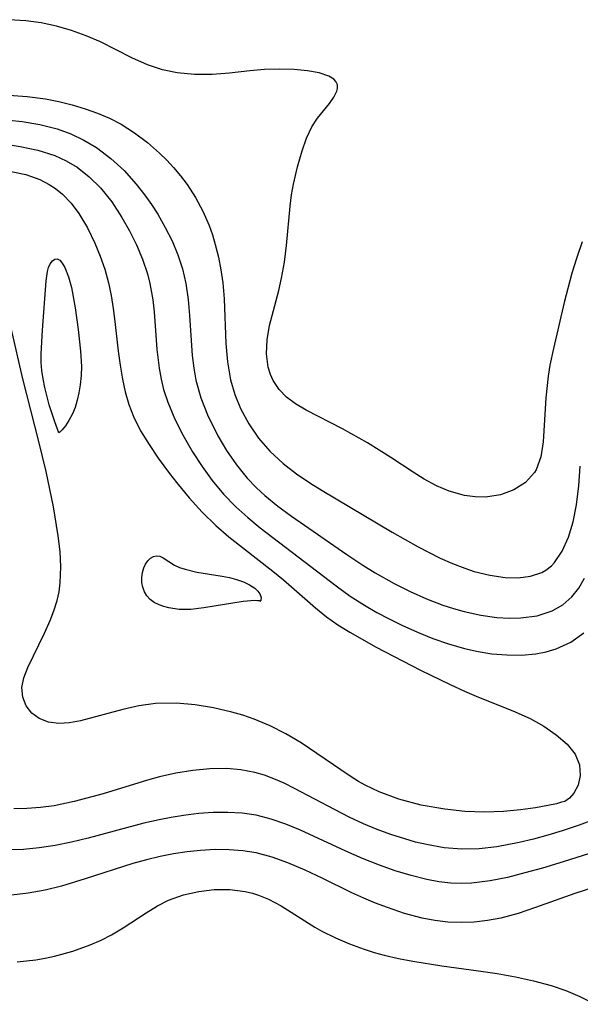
# Model space of a CAD drawing. Header units: metres. Extents: x 1073367 to 1082519, y 1569854 to 1574957.
# Tile 809 of 1056: x 1081465 to 1081520, y 1571732 to 1571830. Entities that reach past the tile are written whole.
import ezdxf

# ---------------------------------------------------------------- set-up
doc = ezdxf.new("R2010")
doc.units = ezdxf.units.M
doc.layers.add('CGG_CurvaNivelLidar_v1', color=253, linetype='Continuous', lineweight=30)

msp = doc.modelspace()

# ---------------------------------------------------------------- linework, layer by layer
at = {"layer": 'CGG_CurvaNivelLidar_v1'}
for p, q in [((1081465.222, 1571829.55, 76), (1081463.548, 1571829.6614, 76)), ((1081466.754, 1571829.3352, 76), (1081465.222, 1571829.55, 76)), ((1081468.268, 1571829.0134, 76), (1081466.754, 1571829.3352, 76)), ((1081469.7632, 1571828.5822, 76), (1081468.268, 1571829.0134, 76)), ((1081471.2223, 1571828.0557, 76), (1081469.7632, 1571828.5822, 76)), ((1081472.637, 1571827.4456, 76), (1081471.2223, 1571828.0557, 76)), ((1081475.7618, 1571825.8726, 76), (1081472.637, 1571827.4456, 76)), ((1081477.3339, 1571825.1727, 76), (1081475.7618, 1571825.8726, 76)), ((1081478.8234, 1571824.6801, 76), (1081477.3339, 1571825.1727, 76)), ((1081480.264, 1571824.3636, 76), (1081478.8234, 1571824.6801, 76)), ((1081487.5067, 1571824.5662, 76), (1081485.4799, 1571824.3289, 76)), ((1081488.9486, 1571824.6951, 76), (1081487.5067, 1571824.5662, 76)), ((1081490.4651, 1571824.7437, 76), (1081488.9486, 1571824.6951, 76)), ((1081491.9018, 1571824.7054, 76), (1081490.4651, 1571824.7437, 76)), ((1081493.2292, 1571824.5818, 76), (1081491.9018, 1571824.7054, 76)), ((1081494.3962, 1571824.3652, 76), (1081493.2292, 1571824.5818, 76)), ((1081481.9924, 1571824.193, 76), (1081480.264, 1571824.3636, 76)), ((1081483.7396, 1571824.1975, 76), (1081481.9924, 1571824.193, 76)), ((1081485.4799, 1571824.3289, 76), (1081483.7396, 1571824.1975, 76)), ((1081495.3395, 1571824.041, 76), (1081494.3962, 1571824.3652, 76)), ((1081495.8366, 1571823.7301, 76), (1081495.3395, 1571824.041, 76)), ((1081496.0511, 1571823.5026, 76), (1081495.8366, 1571823.7301, 76)), ((1081496.2075, 1571823.1738, 76), (1081496.0511, 1571823.5026, 76)), ((1081496.1529, 1571822.5329, 76), (1081496.2223, 1571822.8127, 76)), ((1081496.2223, 1571822.8127, 76), (1081496.2075, 1571823.1738, 76)), ((1081463.5185, 1571822.1459, 75.5), (1081465.3525, 1571822.0108, 75.5)), ((1081465.3525, 1571822.0108, 75.5), (1081467.1632, 1571821.7778, 75.5)), ((1081467.1632, 1571821.7778, 75.5), (1081468.4879, 1571821.5292, 75.5)), ((1081495.401, 1571821.3107, 76), (1081495.8559, 1571821.9423, 76)), ((1081495.8559, 1571821.9423, 76), (1081496.1529, 1571822.5329, 76)), ((1081468.4879, 1571821.5292, 75.5), (1081469.8229, 1571821.1993, 75.5)), ((1081469.8229, 1571821.1993, 75.5), (1081471.1303, 1571820.8013, 75.5)), ((1081471.1303, 1571820.8013, 75.5), (1081472.357, 1571820.3605, 75.5)), ((1081494.2238, 1571819.851, 76), (1081495.401, 1571821.3107, 76)), ((1081463.5729, 1571819.6673, 75), (1081464.8692, 1571819.5292, 75)), ((1081472.357, 1571820.3605, 75.5), (1081473.5469, 1571819.8539, 75.5)), ((1081473.5469, 1571819.8539, 75.5), (1081474.6897, 1571819.2677, 75.5)), ((1081493.6556, 1571818.9822, 76), (1081494.2238, 1571819.851, 76)), ((1081464.8692, 1571819.5292, 75), (1081466.6229, 1571819.2309, 75)), ((1081466.6229, 1571819.2309, 75), (1081468.326, 1571818.7859, 75)), ((1081468.326, 1571818.7859, 75), (1081469.6868, 1571818.2869, 75)), ((1081474.6897, 1571819.2677, 75.5), (1081476.0377, 1571818.411, 75.5)), ((1081493.1304, 1571817.8684, 76), (1081493.6556, 1571818.9822, 76)), ((1081469.6868, 1571818.2869, 75), (1081470.9919, 1571817.6706, 75)), ((1081476.0377, 1571818.411, 75.5), (1081477.3079, 1571817.4404, 75.5)), ((1081492.686, 1571816.6192, 76), (1081493.1304, 1571817.8684, 76)), ((1081463.6669, 1571817.1933, 74.5), (1081464.659, 1571817.0569, 74.5)), ((1081464.659, 1571817.0569, 74.5), (1081466.4248, 1571816.6885, 74.5)), ((1081470.9919, 1571817.6706, 75), (1081472.2313, 1571816.9373, 75)), ((1081472.2313, 1571816.9373, 75), (1081473.6681, 1571815.8636, 75)), ((1081477.3079, 1571817.4404, 75.5), (1081478.5102, 1571816.3854, 75.5)), ((1081466.4248, 1571816.6885, 74.5), (1081468.1104, 1571816.139, 74.5)), ((1081468.1104, 1571816.139, 74.5), (1081469.2428, 1571815.6174, 74.5)), ((1081473.6681, 1571815.8636, 75), (1081474.9927, 1571814.6394, 75)), ((1081478.5102, 1571816.3854, 75.5), (1081479.2282, 1571815.6912, 75.5)), ((1081492.2186, 1571815.0125, 76), (1081492.686, 1571816.6192, 76)), ((1081469.2428, 1571815.6174, 74.5), (1081470.3089, 1571814.9829, 74.5)), ((1081470.3089, 1571814.9829, 74.5), (1081471.5307, 1571814.0376, 74.5)), ((1081479.2282, 1571815.6912, 75.5), (1081479.9123, 1571814.9646, 75.5)), ((1081479.9123, 1571814.9646, 75.5), (1081480.6041, 1571814.136, 75.5)), ((1081491.8341, 1571813.3028, 76), (1081492.2186, 1571815.0125, 76)), ((1081463.7496, 1571814.5696, 74), (1081465.2194, 1571814.2405, 74)), ((1081465.2194, 1571814.2405, 74), (1081466.6159, 1571813.7439, 74)), ((1081471.5307, 1571814.0376, 74.5), (1081472.6342, 1571812.942, 74.5)), ((1081474.9927, 1571814.6394, 75), (1081476.2063, 1571813.2916, 75)), ((1081480.6041, 1571814.136, 75.5), (1081481.2481, 1571813.2659, 75.5)), ((1081466.6159, 1571813.7439, 74), (1081467.5449, 1571813.2726, 74)), ((1081467.5449, 1571813.2726, 74), (1081468.1643, 1571812.8689, 74)), ((1081468.1643, 1571812.8689, 74), (1081468.8786, 1571812.2868, 74)), ((1081472.6342, 1571812.942, 74.5), (1081473.7669, 1571811.5189, 74.5)), ((1081476.2063, 1571813.2916, 75), (1081477.051, 1571812.2004, 75)), ((1081481.2481, 1571813.2659, 75.5), (1081482.0823, 1571811.9706, 75.5)), ((1081491.6536, 1571812.2175, 76), (1081491.8341, 1571813.3028, 76)), ((1081468.8786, 1571812.2868, 74), (1081469.7322, 1571811.3897, 74)), ((1081477.051, 1571812.2004, 75), (1081477.709, 1571811.2623, 75)), ((1081482.0823, 1571811.9706, 75.5), (1081482.8166, 1571810.6122, 75.5)), ((1081491.5114, 1571811.1125, 76), (1081491.6536, 1571812.2175, 76)), ((1081469.7322, 1571811.3897, 74), (1081470.4897, 1571810.3759, 74)), ((1081473.7669, 1571811.5189, 74.5), (1081474.7755, 1571809.9764, 74.5)), ((1081477.709, 1571811.2623, 75), (1081478.331, 1571810.299, 75)), ((1081491.1415, 1571807.1782, 76), (1081491.5114, 1571811.1125, 76)), ((1081470.4897, 1571810.3759, 74), (1081471.3385, 1571808.9496, 74)), ((1081474.7755, 1571809.9764, 74.5), (1081475.5348, 1571808.6373, 74.5)), ((1081478.331, 1571810.299, 75), (1081479.0914, 1571808.996, 75)), ((1081482.8166, 1571810.6122, 75.5), (1081483.4374, 1571809.1947, 75.5)), ((1081471.3385, 1571808.9496, 74), (1081472.0796, 1571807.4167, 74)), ((1081479.0914, 1571808.996, 75), (1081479.7707, 1571807.6552, 75)), ((1081483.4374, 1571809.1947, 75.5), (1081483.7686, 1571808.2585, 75.5)), ((1081475.5348, 1571808.6373, 74.5), (1081476.2197, 1571807.255, 74.5)), ((1081483.7686, 1571808.2585, 75.5), (1081484.0544, 1571807.3033, 75.5)), ((1081472.0796, 1571807.4167, 74), (1081472.6053, 1571806.1389, 74)), ((1081476.2197, 1571807.255, 74.5), (1081476.8162, 1571805.835, 74.5)), ((1081479.7707, 1571807.6552, 75), (1081480.3486, 1571806.2735, 75)), ((1081484.0544, 1571807.3033, 75.5), (1081484.3683, 1571806.041, 75.5)), ((1081490.9344, 1571805.5383, 76), (1081491.1415, 1571807.1782, 76)), ((1081520.5334, 1571807.5551, 76), (1081520.0059, 1571806.0012, 76)), ((1081472.6053, 1571806.1389, 74), (1081473.0652, 1571804.8217, 74)), ((1081480.3486, 1571806.2735, 75), (1081480.8024, 1571804.8579, 75)), ((1081484.3683, 1571806.041, 75.5), (1081484.6183, 1571804.7597, 75.5)), ((1081520.0059, 1571806.0012, 76), (1081519.5279, 1571804.4247, 76)), ((1081467.3695, 1571804.5898, 73.5), (1081467.474, 1571804.9856, 73.5)), ((1081467.474, 1571804.9856, 73.5), (1081467.6445, 1571805.3661, 73.5)), ((1081467.6445, 1571805.3661, 73.5), (1081467.856, 1571805.655, 73.5)), ((1081467.856, 1571805.655, 73.5), (1081468.0905, 1571805.8325, 73.5)), ((1081468.0905, 1571805.8325, 73.5), (1081468.3316, 1571805.8718, 73.5)), ((1081468.3316, 1571805.8718, 73.5), (1081468.5934, 1571805.7277, 73.5)), ((1081468.5934, 1571805.7277, 73.5), (1081468.8435, 1571805.4207, 73.5)), ((1081468.8435, 1571805.4207, 73.5), (1081469.0815, 1571804.993, 73.5)), ((1081469.0815, 1571804.993, 73.5), (1081469.4569, 1571804.0688, 73.5)), ((1081476.8162, 1571805.835, 74.5), (1081477.3046, 1571804.3796, 74.5)), ((1081490.6512, 1571803.9288, 76), (1081490.9344, 1571805.5383, 76)), ((1081467.2501, 1571803.6681, 73.5), (1081467.3695, 1571804.5898, 73.5)), ((1081469.4569, 1571804.0688, 73.5), (1081469.7462, 1571803.0187, 73.5)), ((1081473.0652, 1571804.8217, 74), (1081473.4448, 1571803.4686, 74)), ((1081477.3046, 1571804.3796, 74.5), (1081477.5556, 1571803.3976, 74.5)), ((1081480.8024, 1571804.8579, 75), (1081481.134, 1571803.407, 75)), ((1081484.6183, 1571804.7597, 75.5), (1081484.8011, 1571803.4639, 75.5)), ((1081519.5279, 1571804.4247, 76), (1081518.7622, 1571801.5201, 76)), ((1081466.8685, 1571798.7685, 73.5), (1081467.2501, 1571803.6681, 73.5)), ((1081469.7462, 1571803.0187, 73.5), (1081470.1153, 1571800.9844, 73.5)), ((1081473.4448, 1571803.4686, 74), (1081473.7133, 1571802.1996, 74)), ((1081477.5556, 1571803.3976, 74.5), (1081477.8341, 1571801.7845, 74.5)), ((1081481.134, 1571803.407, 75), (1081481.3621, 1571801.8178, 75)), ((1081484.8011, 1571803.4639, 75.5), (1081484.9346, 1571801.867, 75.5)), ((1081490.3744, 1571802.7235, 76), (1081490.6512, 1571803.9288, 76)), ((1081473.7133, 1571802.1996, 74), (1081473.9202, 1571800.9106, 74)), ((1081489.436, 1571799.2214, 76), (1081490.3744, 1571802.7235, 76)), ((1081477.8341, 1571801.7845, 74.5), (1081477.9664, 1571800.5838, 74.5)), ((1081481.3621, 1571801.8178, 75), (1081481.5008, 1571800.2101, 75)), ((1081484.9346, 1571801.867, 75.5), (1081485.1094, 1571797.4321, 75.5)), ((1081518.7622, 1571801.5201, 76), (1081517.6843, 1571796.9525, 76)), ((1081470.1153, 1571800.9844, 73.5), (1081470.4249, 1571798.8304, 73.5)), ((1081473.9202, 1571800.9106, 74), (1081474.0842, 1571799.6094, 74)), ((1081477.9664, 1571800.5838, 74.5), (1081478.2462, 1571796.8366, 74.5)), ((1081481.5008, 1571800.2101, 75), (1081481.7721, 1571796.2297, 75)), ((1081474.0842, 1571799.6094, 74), (1081474.4029, 1571796.6707, 74)), ((1081489.2057, 1571797.7997, 76), (1081489.436, 1571799.2214, 76)), ((1081464.9212, 1571793.9159, 74), (1081463.7588, 1571798.9588, 74)), ((1081466.7328, 1571796.3921, 73.5), (1081466.8685, 1571798.7685, 73.5)), ((1081470.4249, 1571798.8304, 73.5), (1081470.6656, 1571796.6584, 73.5)), ((1081485.1094, 1571797.4321, 75.5), (1081485.2623, 1571795.598, 75.5)), ((1081489.1559, 1571796.4085, 76), (1081489.2057, 1571797.7997, 76)), ((1081466.7467, 1571795.5517, 73.5), (1081466.7328, 1571796.3921, 73.5)), ((1081470.6656, 1571796.6584, 73.5), (1081470.7461, 1571795.1395, 73.5)), ((1081474.4029, 1571796.6707, 74), (1081474.5853, 1571795.2743, 74)), ((1081478.2462, 1571796.8366, 74.5), (1081478.4624, 1571794.9827, 74.5)), ((1081481.7721, 1571796.2297, 75), (1081481.9207, 1571794.9966, 75)), ((1081489.323, 1571795.0818, 76), (1081489.1559, 1571796.4085, 76)), ((1081517.6843, 1571796.9525, 76), (1081517.3335, 1571795.2794, 76)), ((1081466.8152, 1571794.758, 73.5), (1081466.7467, 1571795.5517, 73.5)), ((1081470.7461, 1571795.1395, 73.5), (1081470.7127, 1571794.2533, 73.5)), ((1081474.5853, 1571795.2743, 74), (1081474.8161, 1571793.897, 74)), ((1081485.2623, 1571795.598, 75.5), (1081485.5699, 1571793.8139, 75.5)), ((1081517.3335, 1571795.2794, 76), (1081517.159, 1571794.194, 76)), ((1081466.9346, 1571793.9173, 73.5), (1081466.8152, 1571794.758, 73.5)), ((1081470.7127, 1571794.2533, 73.5), (1081470.6156, 1571793.3092, 73.5)), ((1081478.4624, 1571794.9827, 74.5), (1081478.666, 1571793.8807, 74.5)), ((1081481.9207, 1571794.9966, 75), (1081482.1401, 1571793.7809, 75)), ((1081489.5406, 1571794.3506, 76), (1081489.323, 1571795.0818, 76)), ((1081489.8033, 1571793.7646, 76), (1081489.5406, 1571794.3506, 76)), ((1081517.159, 1571794.194, 76), (1081516.9325, 1571792.0178, 76)), ((1081466.5285, 1571787.6746, 74), (1081464.9212, 1571793.9159, 74)), ((1081467.1008, 1571793.0574, 73.5), (1081466.9346, 1571793.9173, 73.5)), ((1081470.6156, 1571793.3092, 73.5), (1081470.4918, 1571792.5422, 73.5)), ((1081474.8161, 1571793.897, 74), (1081475.0991, 1571792.6165, 74)), ((1081478.666, 1571793.8807, 74.5), (1081478.9259, 1571792.8537, 74.5)), ((1081482.1401, 1571793.7809, 75), (1081482.6218, 1571792.0429, 75)), ((1081485.5699, 1571793.8139, 75.5), (1081486.0014, 1571792.3551, 75.5)), ((1081490.4107, 1571792.8511, 76), (1081489.8033, 1571793.7646, 76)), ((1081467.5531, 1571791.3255, 73.5), (1081467.1008, 1571793.0574, 73.5)), ((1081470.4918, 1571792.5422, 73.5), (1081470.3241, 1571791.7905, 73.5)), ((1081475.0991, 1571792.6165, 74), (1081475.4601, 1571791.3702, 74)), ((1081478.9259, 1571792.8537, 74.5), (1081479.3452, 1571791.6025, 74.5)), ((1081486.0014, 1571792.3551, 75.5), (1081486.5803, 1571790.9514, 75.5)), ((1081491.1511, 1571792.0998, 76), (1081490.4107, 1571792.8511, 76)), ((1081468.092, 1571789.6564, 73.5), (1081467.5531, 1571791.3255, 73.5)), ((1081470.3241, 1571791.7905, 73.5), (1081470.1099, 1571791.0766, 73.5)), ((1081475.4601, 1571791.3702, 74), (1081475.9162, 1571790.1679, 74)), ((1081479.3452, 1571791.6025, 74.5), (1081480.0512, 1571789.9173, 74.5)), ((1081482.6218, 1571792.0429, 75), (1081483.2708, 1571790.3524, 75)), ((1081492.026, 1571791.436, 76), (1081491.1511, 1571792.0998, 76)), ((1081493.0847, 1571790.7931, 76), (1081492.026, 1571791.436, 76)), ((1081516.9325, 1571792.0178, 76), (1081516.6804, 1571787.6345, 76)), ((1081469.8491, 1571790.4222, 73.5), (1081469.506, 1571789.7705, 73.5)), ((1081470.1099, 1571791.0766, 73.5), (1081469.8491, 1571790.4222, 73.5)), ((1081483.2708, 1571790.3524, 75), (1081484.3148, 1571788.2322, 75)), ((1081486.5803, 1571790.9514, 75.5), (1081487.394, 1571789.434, 75.5)), ((1081496.7129, 1571788.9321, 76), (1081493.0847, 1571790.7931, 76)), ((1081468.5, 1571788.5305, 73.5), (1081468.092, 1571789.6564, 73.5)), ((1081469.506, 1571789.7705, 73.5), (1081469.1548, 1571789.2386, 73.5)), ((1081475.9162, 1571790.1679, 74), (1081476.6311, 1571788.7406, 74)), ((1081480.0512, 1571789.9173, 74.5), (1081480.8774, 1571788.2642, 74.5)), ((1081487.394, 1571789.434, 75.5), (1081488.365, 1571788.0106, 75.5)), ((1081468.6089, 1571788.6001, 73.5), (1081468.5, 1571788.5305, 73.5)), ((1081468.8409, 1571788.8427, 73.5), (1081468.6089, 1571788.6001, 73.5)), ((1081469.1548, 1571789.2386, 73.5), (1081468.8409, 1571788.8427, 73.5)), ((1081476.6311, 1571788.7406, 74), (1081477.4721, 1571787.3695, 74)), ((1081499.2, 1571787.5563, 76), (1081496.7129, 1571788.9321, 76)), ((1081467.2555, 1571784.6985, 74), (1081466.5285, 1571787.6746, 74)), ((1081477.4721, 1571787.3695, 74), (1081478.3937, 1571786.0277, 74)), ((1081480.8774, 1571788.2642, 74.5), (1081481.8048, 1571786.6482, 74.5)), ((1081484.3148, 1571788.2322, 75), (1081485.1853, 1571786.771, 75)), ((1081488.365, 1571788.0106, 75.5), (1081489.4955, 1571786.705, 75.5)), ((1081501.5291, 1571786.1064, 76), (1081499.2, 1571787.5563, 76)), ((1081516.6804, 1571787.6345, 76), (1081516.4396, 1571786.1605, 76)), ((1081481.8048, 1571786.6482, 74.5), (1081482.7399, 1571785.2012, 74.5)), ((1081485.1853, 1571786.771, 75), (1081486.154, 1571785.3715, 75)), ((1081489.4955, 1571786.705, 75.5), (1081490.8116, 1571785.5097, 75.5)), ((1081478.3937, 1571786.0277, 74), (1081479.5195, 1571784.4871, 74)), ((1081486.154, 1571785.3715, 75), (1081487.226, 1571784.0498, 75)), ((1081490.8116, 1571785.5097, 75.5), (1081492.1477, 1571784.4796, 75.5)), ((1081503.7378, 1571784.6193, 76), (1081501.5291, 1571786.1064, 76)), ((1081516.4396, 1571786.1605, 76), (1081515.9661, 1571784.8729, 76)), ((1081467.9616, 1571781.1945, 74), (1081467.2555, 1571784.6985, 74)), ((1081479.5195, 1571784.4871, 74), (1081480.2391, 1571783.5532, 74)), ((1081482.7399, 1571785.2012, 74.5), (1081483.7545, 1571783.8053, 74.5)), ((1081492.1477, 1571784.4796, 75.5), (1081493.5633, 1571783.5101, 75.5)), ((1081504.8426, 1571783.9301, 76), (1081503.7378, 1571784.6193, 76)), ((1081515.8053, 1571784.5992, 76), (1081514.9193, 1571783.6126, 76)), ((1081515.9661, 1571784.8729, 76), (1081515.8053, 1571784.5992, 76)), ((1081520.208, 1571783.264, 75.5), (1081520.3564, 1571785.2142, 75.5)), ((1081480.2391, 1571783.5532, 74), (1081481.4573, 1571782.0741, 74)), ((1081483.7545, 1571783.8053, 74.5), (1081484.8839, 1571782.443, 74.5)), ((1081487.226, 1571784.0498, 75), (1081488.1205, 1571783.106, 75)), ((1081493.5633, 1571783.5101, 75.5), (1081494.6917, 1571782.8006, 75.5)), ((1081506.0644, 1571783.2785, 76), (1081504.8426, 1571783.9301, 76)), ((1081514.9193, 1571783.6126, 76), (1081513.7626, 1571782.8753, 76)), ((1081484.8839, 1571782.443, 74.5), (1081486.1092, 1571781.1655, 74.5)), ((1081488.1205, 1571783.106, 75), (1081488.9752, 1571782.3169, 75)), ((1081494.6917, 1571782.8006, 75.5), (1081501.6469, 1571778.6541, 75.5)), ((1081507.3068, 1571782.7488, 76), (1081506.0644, 1571783.2785, 76)), ((1081508.8428, 1571782.3052, 76), (1081507.3068, 1571782.7488, 76)), ((1081513.7626, 1571782.8753, 76), (1081512.4135, 1571782.3827, 76)), ((1081519.9708, 1571781.3677, 75.5), (1081520.208, 1571783.264, 75.5)), ((1081481.4573, 1571782.0741, 74), (1081482.7457, 1571780.6532, 74)), ((1081488.9752, 1571782.3169, 75), (1081490.2684, 1571781.2616, 75)), ((1081509.8978, 1571782.1611, 76), (1081508.8428, 1571782.3052, 76)), ((1081510.9355, 1571782.1524, 76), (1081509.8978, 1571782.1611, 76)), ((1081512.4135, 1571782.3827, 76), (1081510.9355, 1571782.1524, 76)), ((1081468.432, 1571778.3037, 74), (1081467.9616, 1571781.1945, 74)), ((1081482.7457, 1571780.6532, 74), (1081484.115, 1571779.3133, 74)), ((1081486.1092, 1571781.1655, 74.5), (1081487.2837, 1571780.1071, 74.5)), ((1081490.2684, 1571781.2616, 75), (1081491.6252, 1571780.2647, 75)), ((1081519.6371, 1571779.6964, 75.5), (1081519.9708, 1571781.3677, 75.5)), ((1081487.2837, 1571780.1071, 74.5), (1081488.516, 1571779.1033, 74.5)), ((1081491.6252, 1571780.2647, 75), (1081497.1566, 1571776.4374, 75)), ((1081519.1769, 1571778.1488, 75.5), (1081519.6371, 1571779.6964, 75.5)), ((1081484.115, 1571779.3133, 74), (1081485.41, 1571778.2008, 74)), ((1081488.516, 1571779.1033, 74.5), (1081496.0683, 1571773.3083, 74.5)), ((1081501.6469, 1571778.6541, 75.5), (1081504.2411, 1571777.1982, 75.5)), ((1081468.6246, 1571776.7468, 74), (1081468.432, 1571778.3037, 74)), ((1081485.41, 1571778.2008, 74), (1081489.7981, 1571774.7839, 74)), ((1081518.5699, 1571776.7714, 75.5), (1081519.1769, 1571778.1488, 75.5)), ((1081468.715, 1571775.2186, 74), (1081468.6246, 1571776.7468, 74)), ((1081504.2411, 1571777.1982, 75.5), (1081506.4374, 1571776.0761, 75.5)), ((1081517.7842, 1571775.6257, 75.5), (1081518.5699, 1571776.7714, 75.5)), ((1081477.1223, 1571775.4801, 73.5), (1081477.3546, 1571775.8052, 73.5)), ((1081477.3546, 1571775.8052, 73.5), (1081477.6201, 1571776.0647, 73.5)), ((1081477.6201, 1571776.0647, 73.5), (1081477.9072, 1571776.2415, 73.5)), ((1081477.9072, 1571776.2415, 73.5), (1081478.2065, 1571776.3132, 73.5)), ((1081478.2065, 1571776.3132, 73.5), (1081478.5304, 1571776.2573, 73.5)), ((1081478.5304, 1571776.2573, 73.5), (1081478.8641, 1571776.0978, 73.5)), ((1081478.8641, 1571776.0978, 73.5), (1081480.0035, 1571775.3831, 73.5)), ((1081497.1566, 1571776.4374, 75), (1081498.7253, 1571775.3879, 75)), ((1081506.4374, 1571776.0761, 75.5), (1081507.6472, 1571775.5329, 75.5)), ((1081517.4798, 1571775.3131, 75.5), (1081517.7842, 1571775.6257, 75.5)), ((1081468.6429, 1571773.6128, 74), (1081468.715, 1571775.2186, 74)), ((1081476.746, 1571774.1411, 73.5), (1081476.8048, 1571774.6369, 73.5)), ((1081476.8048, 1571774.6369, 73.5), (1081476.9376, 1571775.1019, 73.5)), ((1081476.9376, 1571775.1019, 73.5), (1081477.1223, 1571775.4801, 73.5)), ((1081480.0035, 1571775.3831, 73.5), (1081480.5034, 1571775.1598, 73.5)), ((1081480.5034, 1571775.1598, 73.5), (1081481.0485, 1571774.9755, 73.5)), ((1081481.0485, 1571774.9755, 73.5), (1081482.2274, 1571774.6907, 73.5)), ((1081482.2274, 1571774.6907, 73.5), (1081484.757, 1571774.2814, 73.5)), ((1081489.7981, 1571774.7839, 74), (1081490.8437, 1571773.9174, 74)), ((1081498.7253, 1571775.3879, 75), (1081499.9654, 1571774.6132, 75)), ((1081499.9654, 1571774.6132, 75), (1081501.8494, 1571773.5412, 75)), ((1081507.6472, 1571775.5329, 75.5), (1081508.8585, 1571775.064, 75.5)), ((1081508.8585, 1571775.064, 75.5), (1081509.814, 1571774.7572, 75.5)), ((1081509.814, 1571774.7572, 75.5), (1081511.3702, 1571774.3708, 75.5)), ((1081515.416, 1571774.2796, 75.5), (1081516.516, 1571774.6549, 75.5)), ((1081516.516, 1571774.6549, 75.5), (1081516.9257, 1571774.8836, 75.5)), ((1081516.9257, 1571774.8836, 75.5), (1081517.4798, 1571775.3131, 75.5)), ((1081468.5204, 1571772.7241, 74), (1081468.6429, 1571773.6128, 74)), ((1081476.762, 1571773.6349, 73.5), (1081476.746, 1571774.1411, 73.5)), ((1081476.848, 1571773.1739, 73.5), (1081476.762, 1571773.6349, 73.5)), ((1081484.757, 1571774.2814, 73.5), (1081485.4569, 1571774.1359, 73.5)), ((1081485.4569, 1571774.1359, 73.5), (1081486.1702, 1571773.9423, 73.5)), ((1081486.1702, 1571773.9423, 73.5), (1081486.8556, 1571773.7006, 73.5)), ((1081486.8556, 1571773.7006, 73.5), (1081487.4728, 1571773.4111, 73.5)), ((1081490.8437, 1571773.9174, 74), (1081494.0141, 1571771.1284, 74)), ((1081511.3702, 1571774.3708, 75.5), (1081512.8849, 1571774.1502, 75.5)), ((1081512.8849, 1571774.1502, 75.5), (1081514.194, 1571774.1218, 75.5)), ((1081514.194, 1571774.1218, 75.5), (1081515.416, 1571774.2796, 75.5)), ((1081520.2095, 1571773.0988, 75), (1081520.7681, 1571774.0751, 75)), ((1081468.3333, 1571771.8567, 74), (1081468.5204, 1571772.7241, 74)), ((1081477.0047, 1571772.7359, 73.5), (1081476.848, 1571773.1739, 73.5)), ((1081477.2376, 1571772.338, 73.5), (1081477.0047, 1571772.7359, 73.5)), ((1081487.4728, 1571773.4111, 73.5), (1081487.9831, 1571773.077, 73.5)), ((1081487.9831, 1571773.077, 73.5), (1081488.2918, 1571772.7848, 73.5)), ((1081488.2918, 1571772.7848, 73.5), (1081488.4749, 1571772.5308, 73.5)), ((1081496.0683, 1571773.3083, 74.5), (1081497.4818, 1571772.2856, 74.5)), ((1081501.8494, 1571773.5412, 75), (1081503.4383, 1571772.7457, 75)), ((1081503.4383, 1571772.7457, 75), (1081505.0552, 1571772.032, 75)), ((1081519.5288, 1571772.24, 75), (1081520.2095, 1571773.0988, 75)), ((1081468.0184, 1571770.8416, 74), (1081468.3333, 1571771.8567, 74)), ((1081477.5758, 1571771.9735, 73.5), (1081477.2376, 1571772.338, 73.5)), ((1081477.9903, 1571771.6698, 73.5), (1081477.5758, 1571771.9735, 73.5)), ((1081478.4631, 1571771.4241, 73.5), (1081477.9903, 1571771.6698, 73.5)), ((1081486.8473, 1571771.7541, 73.5), (1081482.9321, 1571771.1286, 73.5)), ((1081487.9906, 1571771.8465, 73.5), (1081486.8473, 1571771.7541, 73.5)), ((1081488.2723, 1571771.8373, 73.5), (1081487.9906, 1571771.8465, 73.5)), ((1081488.4474, 1571771.8097, 73.5), (1081488.2723, 1571771.8373, 73.5)), ((1081488.5, 1571771.7666, 73.5), (1081488.4474, 1571771.8097, 73.5)), ((1081488.4749, 1571772.5308, 73.5), (1081488.6124, 1571772.1624, 73.5)), ((1081488.6018, 1571771.8979, 73.5), (1081488.5, 1571771.7666, 73.5)), ((1081488.6124, 1571772.1624, 73.5), (1081488.6018, 1571771.8979, 73.5)), ((1081497.4818, 1571772.2856, 74.5), (1081498.8984, 1571771.3789, 74.5)), ((1081505.0552, 1571772.032, 75), (1081506.6912, 1571771.4058, 75)), ((1081518.6169, 1571771.4373, 75), (1081519.5288, 1571772.24, 75)), ((1081467.6321, 1571769.8538, 74), (1081468.0184, 1571770.8416, 74)), ((1081478.9296, 1571771.2512, 73.5), (1081478.4631, 1571771.4241, 73.5)), ((1081479.4237, 1571771.12, 73.5), (1081478.9296, 1571771.2512, 73.5)), ((1081480.4663, 1571770.9686, 73.5), (1081479.4237, 1571771.12, 73.5)), ((1081481.0045, 1571770.9479, 73.5), (1081480.4663, 1571770.9686, 73.5)), ((1081481.6111, 1571770.9697, 73.5), (1081481.0045, 1571770.9479, 73.5)), ((1081482.9321, 1571771.1286, 73.5), (1081481.6111, 1571770.9697, 73.5)), ((1081494.0141, 1571771.1284, 74), (1081495.1255, 1571770.2312, 74)), ((1081498.8984, 1571771.3789, 74.5), (1081500.1123, 1571770.6786, 74.5)), ((1081500.1123, 1571770.6786, 74.5), (1081501.3544, 1571770.019, 74.5)), ((1081506.6912, 1571771.4058, 75), (1081507.7518, 1571771.0548, 75)), ((1081507.7518, 1571771.0548, 75), (1081508.8156, 1571770.7532, 75)), ((1081508.8156, 1571770.7532, 75), (1081510.4507, 1571770.4005, 75)), ((1081516.0766, 1571770.3437, 75), (1081517.568, 1571770.8268, 75)), ((1081517.568, 1571770.8268, 75), (1081518.6169, 1571771.4373, 75)), ((1081467.0802, 1571768.6183, 74), (1081467.6321, 1571769.8538, 74)), ((1081495.1255, 1571770.2312, 74), (1081496.2516, 1571769.4342, 74)), ((1081501.3544, 1571770.019, 74.5), (1081502.6194, 1571769.3983, 74.5)), ((1081510.4507, 1571770.4005, 75), (1081512.071, 1571770.1829, 75)), ((1081512.071, 1571770.1829, 75), (1081513.2748, 1571770.1119, 75)), ((1081513.2748, 1571770.1119, 75), (1081514.4475, 1571770.1304, 75)), ((1081514.4475, 1571770.1304, 75), (1081516.0766, 1571770.3437, 75)), ((1081496.2516, 1571769.4342, 74), (1081497.4265, 1571768.6922, 74)), ((1081497.4265, 1571768.6922, 74), (1081500.0726, 1571767.2004, 74)), ((1081502.6194, 1571769.3983, 74.5), (1081504.1525, 1571768.7093, 74.5)), ((1081504.1525, 1571768.7093, 74.5), (1081505.6991, 1571768.0834, 74.5)), ((1081465.4246, 1571765.1946, 74), (1081467.0802, 1571768.6183, 74)), ((1081505.6991, 1571768.0834, 74.5), (1081507.2622, 1571767.5316, 74.5)), ((1081517.9616, 1571767.0327, 74.5), (1081519.4054, 1571767.7123, 74.5)), ((1081519.4054, 1571767.7123, 74.5), (1081520.7043, 1571768.6343, 74.5)), ((1081500.0726, 1571767.2004, 74), (1081504.4732, 1571764.9339, 74)), ((1081507.2622, 1571767.5316, 74.5), (1081508.8398, 1571767.0754, 74.5)), ((1081508.8398, 1571767.0754, 74.5), (1081510.2051, 1571766.7768, 74.5)), ((1081510.2051, 1571766.7768, 74.5), (1081511.5707, 1571766.5669, 74.5)), ((1081515.9288, 1571766.5491, 74.5), (1081516.9668, 1571766.74, 74.5)), ((1081516.9668, 1571766.74, 74.5), (1081517.9616, 1571767.0327, 74.5)), ((1081511.5707, 1571766.5669, 74.5), (1081513.0531, 1571766.4409, 74.5)), ((1081513.0531, 1571766.4409, 74.5), (1081514.5111, 1571766.4301, 74.5)), ((1081514.5111, 1571766.4301, 74.5), (1081515.9288, 1571766.5491, 74.5)), ((1081465.0336, 1571764.1707, 74), (1081465.4246, 1571765.1946, 74)), ((1081504.4732, 1571764.9339, 74), (1081507.4111, 1571763.4901, 74)), ((1081464.8383, 1571763.1944, 74), (1081465.0336, 1571764.1707, 74)), ((1081464.9087, 1571762.2421, 74), (1081464.8383, 1571763.1944, 74)), ((1081507.4111, 1571763.4901, 74), (1081508.8379, 1571762.8257, 74)), ((1081508.8379, 1571762.8257, 74), (1081510.24, 1571762.2297, 74)), ((1081465.2395, 1571761.3779, 74), (1081464.9087, 1571762.2421, 74)), ((1081510.24, 1571762.2297, 74), (1081513.656, 1571760.8955, 74)), ((1081465.8045, 1571760.6485, 74), (1081465.2395, 1571761.3779, 74)), ((1081474.8705, 1571761.0114, 74), (1081470.6614, 1571759.893, 74)), ((1081476.4682, 1571761.3618, 74), (1081474.8705, 1571761.0114, 74)), ((1081478.1009, 1571761.5943, 74), (1081476.4682, 1571761.3618, 74)), ((1081480.2126, 1571761.6409, 74), (1081478.1009, 1571761.5943, 74)), ((1081482.0425, 1571761.4813, 74), (1081480.2126, 1571761.6409, 74)), ((1081483.8737, 1571761.1769, 74), (1081482.0425, 1571761.4813, 74)), ((1081485.6927, 1571760.7532, 74), (1081483.8737, 1571761.1769, 74)), ((1081513.656, 1571760.8955, 74), (1081515.3843, 1571760.1007, 74)), ((1081466.5601, 1571760.1104, 74), (1081465.8045, 1571760.6485, 74)), ((1081467.475, 1571759.7612, 74), (1081466.5601, 1571760.1104, 74)), ((1081470.6614, 1571759.893, 74), (1081469.5529, 1571759.6839, 74)), ((1081486.8108, 1571760.4344, 74), (1081485.6927, 1571760.7532, 74)), ((1081487.9129, 1571760.0627, 74), (1081486.8108, 1571760.4344, 74)), ((1081489.5212, 1571759.3903, 74), (1081487.9129, 1571760.0627, 74)), ((1081515.3843, 1571760.1007, 74), (1081516.7409, 1571759.3414, 74)), ((1081468.5075, 1571759.6193, 74), (1081467.475, 1571759.7612, 74)), ((1081469.5529, 1571759.6839, 74), (1081468.5075, 1571759.6193, 74)), ((1081491.0811, 1571758.5951, 74), (1081489.5212, 1571759.3903, 74)), ((1081516.7409, 1571759.3414, 74), (1081517.9687, 1571758.502, 74)), ((1081492.5914, 1571757.6976, 74), (1081491.0811, 1571758.5951, 74)), ((1081517.9687, 1571758.502, 74), (1081519.0414, 1571757.5576, 74)), ((1081497.367, 1571754.4347, 74), (1081492.5914, 1571757.6976, 74)), ((1081519.0414, 1571757.5576, 74), (1081519.8307, 1571756.553, 74)), ((1081519.8307, 1571756.553, 74), (1081520.2755, 1571755.5029, 74)), ((1081483.5134, 1571755.1209, 74.5), (1081481.8247, 1571754.948, 74.5)), ((1081485.1873, 1571755.1463, 74.5), (1081483.5134, 1571755.1209, 74.5)), ((1081486.5974, 1571755.0234, 74.5), (1081485.1873, 1571755.1463, 74.5)), ((1081487.9812, 1571754.7548, 74.5), (1081486.5974, 1571755.0234, 74.5)), ((1081520.2755, 1571755.5029, 74), (1081520.3561, 1571754.4562, 74)), ((1081478.5263, 1571754.3032, 74.5), (1081477.3164, 1571753.9712, 74.5)), ((1081480.1289, 1571754.6615, 74.5), (1081478.5263, 1571754.3032, 74.5)), ((1081481.8247, 1571754.948, 74.5), (1081480.1289, 1571754.6615, 74.5)), ((1081488.9453, 1571754.471, 74.5), (1081487.9812, 1571754.7548, 74.5)), ((1081489.892, 1571754.1182, 74.5), (1081488.9453, 1571754.471, 74.5)), ((1081490.912, 1571753.666, 74.5), (1081489.892, 1571754.1182, 74.5)), ((1081498.308, 1571753.8586, 74), (1081497.367, 1571754.4347, 74)), ((1081520.3561, 1571754.4562, 74), (1081520.144, 1571753.4875, 74)), ((1081477.3164, 1571753.9712, 74.5), (1081472.9049, 1571752.6207, 74.5)), ((1081491.9234, 1571753.1655, 74.5), (1081490.912, 1571753.666, 74.5)), ((1081495.9736, 1571751.0124, 74.5), (1081491.9234, 1571753.1655, 74.5)), ((1081498.9555, 1571753.4936, 74), (1081498.308, 1571753.8586, 74)), ((1081500.3515, 1571752.8065, 74), (1081498.9555, 1571753.4936, 74)), ((1081520.144, 1571753.4875, 74), (1081519.7265, 1571752.6856, 74)), ((1081472.9049, 1571752.6207, 74.5), (1081470.0337, 1571751.8503, 74.5)), ((1081502.3154, 1571752.0881, 74), (1081500.3515, 1571752.8065, 74)), ((1081504.527, 1571751.507, 74), (1081502.3154, 1571752.0881, 74)), ((1081519.2683, 1571752.1715, 74), (1081518.827, 1571751.869, 74)), ((1081519.7265, 1571752.6856, 74), (1081519.2683, 1571752.1715, 74)), ((1081465.3182, 1571751.1455, 74.5), (1081464.0227, 1571751.1241, 74.5)), ((1081466.6707, 1571751.2519, 74.5), (1081465.3182, 1571751.1455, 74.5)), ((1081468.0359, 1571751.4405, 74.5), (1081466.6707, 1571751.2519, 74.5)), ((1081470.0337, 1571751.8503, 74.5), (1081468.0359, 1571751.4405, 74.5)), ((1081506.8797, 1571751.0861, 74), (1081504.527, 1571751.507, 74)), ((1081508.8751, 1571750.8735, 74), (1081506.8797, 1571751.0861, 74)), ((1081515.9155, 1571751.2279, 74), (1081514.4217, 1571751.023, 74)), ((1081517.1271, 1571751.443, 74), (1081515.9155, 1571751.2279, 74)), ((1081517.9922, 1571751.6341, 74), (1081517.1271, 1571751.443, 74)), ((1081518.5, 1571751.7965, 74), (1081517.9922, 1571751.6341, 74)), ((1081518.827, 1571751.869, 74), (1081518.5, 1571751.7965, 74)), ((1081479.686, 1571750.2752, 75), (1081478.4754, 1571750.0412, 75)), ((1081480.8959, 1571750.4687, 75), (1081479.686, 1571750.2752, 75)), ((1081482.3741, 1571750.6475, 75), (1081480.8959, 1571750.4687, 75)), ((1081483.844, 1571750.7531, 75), (1081482.3741, 1571750.6475, 75)), ((1081485.3012, 1571750.7717, 75), (1081483.844, 1571750.7531, 75)), ((1081486.7411, 1571750.6857, 75), (1081485.3012, 1571750.7717, 75)), ((1081488.1124, 1571750.4818, 75), (1081486.7411, 1571750.6857, 75)), ((1081489.6026, 1571750.1029, 75), (1081488.1124, 1571750.4818, 75)), ((1081491.0695, 1571749.5952, 75), (1081489.6026, 1571750.1029, 75)), ((1081497.3706, 1571750.3068, 74.5), (1081495.9736, 1571751.0124, 74.5)), ((1081498.7913, 1571749.6462, 74.5), (1081497.3706, 1571750.3068, 74.5)), ((1081510.835, 1571750.8006, 74), (1081508.8751, 1571750.8735, 74)), ((1081512.7069, 1571750.8648, 74), (1081510.835, 1571750.8006, 74)), ((1081514.4217, 1571751.023, 74), (1081512.7069, 1571750.8648, 74)), ((1081521.9205, 1571750.1277, 74.5), (1081520.2453, 1571749.4956, 74.5)), ((1081476.9559, 1571749.6941, 75), (1081471.4055, 1571748.2139, 75)), ((1081478.4754, 1571750.0412, 75), (1081476.9559, 1571749.6941, 75)), ((1081492.5225, 1571748.9981, 75), (1081491.0695, 1571749.5952, 75)), ((1081500.1459, 1571749.0826, 74.5), (1081498.7913, 1571749.6462, 74.5)), ((1081520.2453, 1571749.4956, 74.5), (1081518.5534, 1571748.9265, 74.5)), ((1081471.4055, 1571748.2139, 75), (1081469.7657, 1571747.8095, 75)), ((1081497.0316, 1571746.9246, 75), (1081492.5225, 1571748.9981, 75)), ((1081501.5194, 1571748.5755, 74.5), (1081500.1459, 1571749.0826, 74.5)), ((1081502.9072, 1571748.1268, 74.5), (1081501.5194, 1571748.5755, 74.5)), ((1081503.9822, 1571747.8248, 74.5), (1081502.9072, 1571748.1268, 74.5)), ((1081515.6982, 1571748.1159, 74.5), (1081514.2671, 1571747.7771, 74.5)), ((1081517.1282, 1571748.4993, 74.5), (1081515.6982, 1571748.1159, 74.5)), ((1081518.5534, 1571748.9265, 74.5), (1081517.1282, 1571748.4993, 74.5)), ((1081466.5594, 1571747.2373, 75), (1081465.0007, 1571747.0931, 75)), ((1081468.1226, 1571747.4713, 75), (1081466.5594, 1571747.2373, 75)), ((1081469.7657, 1571747.8095, 75), (1081468.1226, 1571747.4713, 75)), ((1081505.0628, 1571747.5659, 74.5), (1081503.9822, 1571747.8248, 74.5)), ((1081506.8106, 1571747.2575, 74.5), (1081505.0628, 1571747.5659, 74.5)), ((1081508.5675, 1571747.1127, 74.5), (1081506.8106, 1571747.2575, 74.5)), ((1081510.3059, 1571747.1571, 74.5), (1081508.5675, 1571747.1127, 74.5)), ((1081512.0479, 1571747.3572, 74.5), (1081510.3059, 1571747.1571, 74.5)), ((1081514.2671, 1571747.7771, 74.5), (1081512.0479, 1571747.3572, 74.5)), ((1081465.0007, 1571747.0931, 75), (1081463.132, 1571747.0456, 75)), ((1081478.5651, 1571746.381, 75.5), (1081477.2103, 1571746.0519, 75.5)), ((1081479.9049, 1571746.6462, 75.5), (1081478.5651, 1571746.381, 75.5)), ((1081481.247, 1571746.8502, 75.5), (1081479.9049, 1571746.6462, 75.5)), ((1081482.5878, 1571746.9909, 75.5), (1081481.247, 1571746.8502, 75.5)), ((1081484.0602, 1571747.0673, 75.5), (1081482.5878, 1571746.9909, 75.5)), ((1081485.4312, 1571747.0567, 75.5), (1081484.0602, 1571747.0673, 75.5)), ((1081486.7872, 1571746.9537, 75.5), (1081485.4312, 1571747.0567, 75.5)), ((1081488.1229, 1571746.7411, 75.5), (1081486.7872, 1571746.9537, 75.5)), ((1081489.711, 1571746.3223, 75.5), (1081488.1229, 1571746.7411, 75.5)), ((1081491.2725, 1571745.7654, 75.5), (1081489.711, 1571746.3223, 75.5)), ((1081498.7149, 1571746.1857, 75), (1081497.0316, 1571746.9246, 75)), ((1081500.375, 1571745.527, 75), (1081498.7149, 1571746.1857, 75)), ((1081521.2805, 1571746.693, 75), (1081518.6381, 1571745.8449, 75)), ((1081475.8615, 1571745.674, 75.5), (1081471.1096, 1571744.1465, 75.5)), ((1081477.2103, 1571746.0519, 75.5), (1081475.8615, 1571745.674, 75.5)), ((1081492.9954, 1571745.0358, 75.5), (1081491.2725, 1571745.7654, 75.5)), ((1081501.9461, 1571744.9719, 75), (1081500.375, 1571745.527, 75)), ((1081516.5887, 1571745.2306, 75), (1081514.8457, 1571744.7403, 75)), ((1081518.6381, 1571745.8449, 75), (1081516.5887, 1571745.2306, 75)), ((1081494.7027, 1571744.2344, 75.5), (1081492.9954, 1571745.0358, 75.5)), ((1081497.6522, 1571742.7778, 75.5), (1081494.7027, 1571744.2344, 75.5)), ((1081503.5262, 1571744.4891, 75), (1081501.9461, 1571744.9719, 75)), ((1081505.112, 1571744.096, 75), (1081503.5262, 1571744.4891, 75)), ((1081513.1126, 1571744.3041, 75), (1081511.3889, 1571743.9534, 75)), ((1081514.8457, 1571744.7403, 75), (1081513.1126, 1571744.3041, 75)), ((1081468.7621, 1571743.4267, 75.5), (1081467.1562, 1571743.0305, 75.5)), ((1081471.1096, 1571744.1465, 75.5), (1081468.7621, 1571743.4267, 75.5)), ((1081506.3043, 1571743.8744, 75), (1081505.112, 1571744.096, 75)), ((1081507.4987, 1571743.7331, 75), (1081506.3043, 1571743.8744, 75)), ((1081508.5057, 1571743.6895, 75), (1081507.4987, 1571743.7331, 75)), ((1081509.5326, 1571743.7218, 75), (1081508.5057, 1571743.6895, 75)), ((1081511.3889, 1571743.9534, 75), (1081509.5326, 1571743.7218, 75)), ((1081523.2906, 1571743.8421, 75.5), (1081519.803, 1571742.7026, 75.5)), ((1081465.4679, 1571742.7247, 75.5), (1081463.7806, 1571742.5349, 75.5)), ((1081467.1562, 1571743.0305, 75.5), (1081465.4679, 1571742.7247, 75.5)), ((1081479.4191, 1571742.0266, 76), (1081480.8924, 1571742.559, 76)), ((1081480.8924, 1571742.559, 76), (1081482.416, 1571742.9105, 76)), ((1081482.416, 1571742.9105, 76), (1081483.9632, 1571743.0893, 76)), ((1081483.9632, 1571743.0893, 76), (1081485.5084, 1571743.092, 76)), ((1081485.5084, 1571743.092, 76), (1081487.0259, 1571742.9026, 76)), ((1081487.0259, 1571742.9026, 76), (1081487.7764, 1571742.7243, 76)), ((1081487.7764, 1571742.7243, 76), (1081488.3706, 1571742.5359, 76)), ((1081488.3706, 1571742.5359, 76), (1081489.3384, 1571742.1395, 76)), ((1081498.8238, 1571742.2387, 75.5), (1081497.6522, 1571742.7778, 75.5)), ((1081499.996, 1571741.7453, 75.5), (1081498.8238, 1571742.2387, 75.5)), ((1081519.803, 1571742.7026, 75.5), (1081515.8915, 1571741.2906, 75.5)), ((1081477.1811, 1571740.7897, 76), (1081478.3281, 1571741.4827, 76)), ((1081478.3281, 1571741.4827, 76), (1081479.4191, 1571742.0266, 76)), ((1081489.3384, 1571742.1395, 76), (1081490.5979, 1571741.4676, 76)), ((1081490.5979, 1571741.4676, 76), (1081493.9577, 1571739.3442, 76)), ((1081501.182, 1571741.2907, 75.5), (1081499.996, 1571741.7453, 75.5)), ((1081502.8897, 1571740.7172, 75.5), (1081501.182, 1571741.2907, 75.5)), ((1081515.8915, 1571741.2906, 75.5), (1081514.1732, 1571740.7175, 75.5)), ((1081474.9107, 1571739.2928, 76), (1081477.1811, 1571740.7897, 76)), ((1081504.6181, 1571740.258, 75.5), (1081502.8897, 1571740.7172, 75.5)), ((1081514.1732, 1571740.7175, 75.5), (1081512.4426, 1571740.249, 75.5)), ((1081473.7292, 1571738.5903, 76), (1081474.9107, 1571739.2928, 76)), ((1081493.9577, 1571739.3442, 76), (1081494.6693, 1571738.9495, 76)), ((1081505.9046, 1571740.0137, 75.5), (1081504.6181, 1571740.258, 75.5)), ((1081507.1984, 1571739.8581, 75.5), (1081505.9046, 1571740.0137, 75.5)), ((1081508.4956, 1571739.7999, 75.5), (1081507.1984, 1571739.8581, 75.5)), ((1081509.8179, 1571739.8486, 75.5), (1081508.4956, 1571739.7999, 75.5)), ((1081511.1351, 1571740.0005, 75.5), (1081509.8179, 1571739.8486, 75.5)), ((1081512.4426, 1571740.249, 75.5), (1081511.1351, 1571740.0005, 75.5)), ((1081472.6949, 1571738.0701, 76), (1081473.7292, 1571738.5903, 76)), ((1081494.6693, 1571738.9495, 76), (1081496.0082, 1571738.2863, 76)), ((1081469.8838, 1571736.9665, 76), (1081471.621, 1571737.6043, 76)), ((1081471.621, 1571737.6043, 76), (1081472.6949, 1571738.0701, 76)), ((1081496.0082, 1571738.2863, 76), (1081497.4096, 1571737.6844, 76)), ((1081497.4096, 1571737.6844, 76), (1081498.8638, 1571737.1506, 76)), ((1081467.1507, 1571736.2605, 76), (1081468.0862, 1571736.4585, 76)), ((1081468.0862, 1571736.4585, 76), (1081469.8838, 1571736.9665, 76)), ((1081498.8638, 1571737.1506, 76), (1081499.8577, 1571736.8371, 76)), ((1081499.8577, 1571736.8371, 76), (1081500.8695, 1571736.559, 76)), ((1081500.8695, 1571736.559, 76), (1081502.2767, 1571736.2354, 76)), ((1081464.3502, 1571735.9136, 76), (1081466.2053, 1571736.1043, 76)), ((1081466.2053, 1571736.1043, 76), (1081467.1507, 1571736.2605, 76)), ((1081502.2767, 1571736.2354, 76), (1081503.7056, 1571735.9634, 76)), ((1081503.7056, 1571735.9634, 76), (1081506.6019, 1571735.5134, 76)), ((1081506.6019, 1571735.5134, 76), (1081510.2371, 1571735.0172, 76)), ((1081510.2371, 1571735.0172, 76), (1081512.0875, 1571734.7322, 76)), ((1081512.0875, 1571734.7322, 76), (1081513.9181, 1571734.3966, 76)), ((1081513.9181, 1571734.3966, 76), (1081515.7179, 1571734.0012, 76)), ((1081515.7179, 1571734.0012, 76), (1081517.4736, 1571733.5321, 76)), ((1081517.4736, 1571733.5321, 76), (1081518.9199, 1571733.0516, 76)), ((1081518.9199, 1571733.0516, 76), (1081520.325, 1571732.451, 76)), ((1081520.325, 1571732.451, 76), (1081521.8357, 1571731.6723, 76))]:
    msp.add_line(p, q, dxfattribs=at)

doc.saveas('drawing.dxf')
